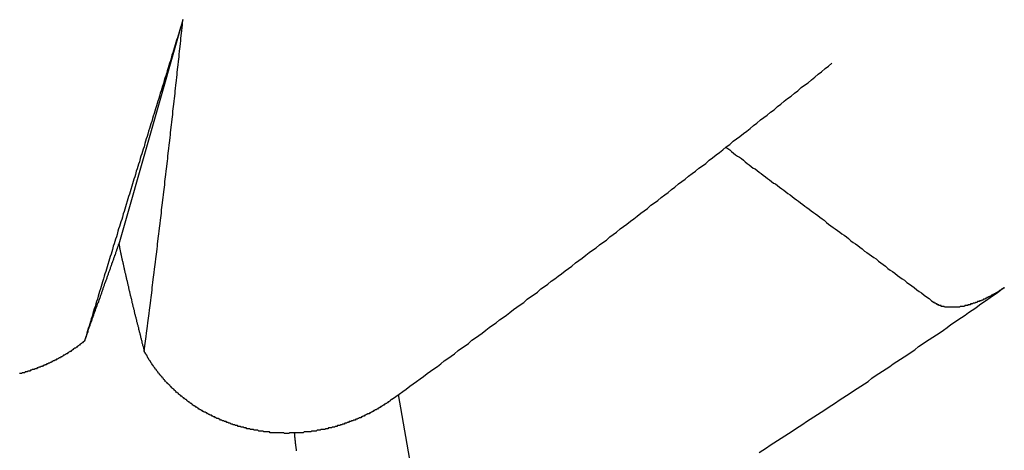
# Model space of a CAD drawing. Extents: x 1107 to 4046, y 937 to 3355.
# Tile 490 of 656: x 2190.579 to 2191.826, y 2669.299 to 2669.844. Entities that reach past the tile are written whole.
import ezdxf

# ---------------------------------------------------------------- set-up
doc = ezdxf.new("R2010")
doc.units = 0
doc.layers.add('KF_VIDA_L___C_REAR', color=7, linetype='CONTINUOUS')

# ---------------------------------------------------------------- blocks, each defined once
blk = doc.blocks.new('KF_VIDA_L___C_REAR')
at = {"layer": 'KF_VIDA_L___C_REAR'}
for p, q in [((3.806707, 980.630771), (3.725574, 980.346632)), ((4.157577, 979.71658), (4.079749, 980.156237))]:
    blk.add_line(p, q, dxfattribs=at)
for points in [[(3.80671, 980.631, 0), (3.80571, 980.628, 0), (3.80472, 980.624, 0), (3.80373, 980.621, 0), (3.80274, 980.618, 0), (3.80175, 980.615, 0), (3.80076, 980.611, 0), (3.79977, 980.608, 0), (3.79877, 980.605, 0), (3.79778, 980.602, 0), (3.79679, 980.599, 0), (3.7958, 980.595, 0), (3.79482, 980.592, 0), (3.79383, 980.589, 0), (3.79284, 980.586, 0), (3.79185, 980.582, 0), (3.79086, 980.579, 0), (3.78987, 980.576, 0), (3.78888, 980.573, 0), (3.7879, 980.57, 0), (3.78691, 980.566, 0), (3.78592, 980.563, 0), (3.78494, 980.56, 0), (3.78395, 980.557, 0), (3.78296, 980.554, 0), (3.78198, 980.55, 0), (3.78099, 980.547, 0), (3.78001, 980.544, 0), (3.77902, 980.541, 0), (3.77804, 980.538, 0), (3.77705, 980.534, 0), (3.77607, 980.531, 0), (3.77509, 980.528, 0), (3.7741, 980.525, 0), (3.77312, 980.522, 0), (3.77214, 980.518, 0), (3.77115, 980.515, 0), (3.77017, 980.512, 0), (3.76919, 980.509, 0), (3.76821, 980.506, 0), (3.76723, 980.502, 0), (3.76625, 980.499, 0), (3.76527, 980.496, 0), (3.76429, 980.493, 0), (3.76331, 980.49, 0), (3.76233, 980.486, 0), (3.76135, 980.483, 0), (3.76037, 980.48, 0), (3.75939, 980.477, 0), (3.75841, 980.474, 0), (3.75743, 980.47, 0), (3.75645, 980.467, 0), (3.75547, 980.464, 0), (3.7545, 980.461, 0), (3.75352, 980.458, 0), (3.75254, 980.455, 0), (3.75157, 980.451, 0), (3.75059, 980.448, 0), (3.74961, 980.445, 0), (3.74864, 980.442, 0), (3.74766, 980.439, 0), (3.74669, 980.435, 0), (3.74571, 980.432, 0), (3.74474, 980.429, 0), (3.74377, 980.426, 0), (3.74279, 980.423, 0), (3.74182, 980.42, 0), (3.74085, 980.416, 0), (3.73987, 980.413, 0), (3.7389, 980.41, 0), (3.73793, 980.407, 0), (3.73696, 980.404, 0), (3.73598, 980.401, 0), (3.73501, 980.397, 0), (3.73404, 980.394, 0), (3.73307, 980.391, 0), (3.7321, 980.388, 0), (3.73113, 980.385, 0), (3.73016, 980.381, 0), (3.72919, 980.378, 0), (3.72822, 980.375, 0), (3.72725, 980.372, 0), (3.72629, 980.369, 0), (3.72532, 980.366, 0), (3.72435, 980.363, 0), (3.72338, 980.359, 0), (3.72242, 980.356, 0), (3.72145, 980.353, 0), (3.72048, 980.35, 0), (3.71952, 980.347, 0), (3.71855, 980.344, 0), (3.71758, 980.34, 0), (3.71662, 980.337, 0), (3.71565, 980.334, 0), (3.71469, 980.331, 0), (3.71373, 980.328, 0), (3.71276, 980.325, 0), (3.7118, 980.321, 0), (3.71084, 980.318, 0), (3.70987, 980.315, 0), (3.70891, 980.312, 0), (3.70795, 980.309, 0), (3.70699, 980.306, 0), (3.70602, 980.303, 0), (3.70506, 980.299, 0), (3.7041, 980.296, 0), (3.70314, 980.293, 0), (3.70218, 980.29, 0), (3.70122, 980.287, 0), (3.70026, 980.284, 0), (3.6993, 980.281, 0), (3.69834, 980.277, 0), (3.69738, 980.274, 0), (3.69643, 980.271, 0), (3.69547, 980.268, 0), (3.69451, 980.265, 0), (3.69355, 980.262, 0), (3.6926, 980.259, 0), (3.69164, 980.255, 0), (3.69068, 980.252, 0), (3.68973, 980.249, 0), (3.68877, 980.246, 0), (3.68782, 980.243, 0), (3.68686, 980.24, 0), (3.68591, 980.237, 0), (3.68495, 980.234, 0), (3.684, 980.23, 0), (3.68304, 980.227, 0), (3.68209, 980.224, 0)], [(3.75779, 980.211, 0), (3.7582, 980.214, 0), (3.75861, 980.218, 0), (3.75903, 980.221, 0), (3.75944, 980.224, 0), (3.75985, 980.227, 0), (3.76026, 980.23, 0), (3.76067, 980.234, 0), (3.76108, 980.237, 0), (3.76149, 980.24, 0), (3.76189, 980.243, 0), (3.7623, 980.247, 0), (3.76271, 980.25, 0), (3.76312, 980.253, 0), (3.76352, 980.256, 0), (3.76393, 980.259, 0), (3.76434, 980.263, 0), (3.76474, 980.266, 0), (3.76514, 980.269, 0), (3.76555, 980.272, 0), (3.76595, 980.276, 0), (3.76636, 980.279, 0), (3.76676, 980.282, 0), (3.76716, 980.285, 0), (3.76756, 980.289, 0), (3.76796, 980.292, 0), (3.76836, 980.295, 0), (3.76876, 980.298, 0), (3.76916, 980.302, 0), (3.76956, 980.305, 0), (3.76996, 980.308, 0), (3.77036, 980.311, 0), (3.77076, 980.315, 0), (3.77116, 980.318, 0), (3.77155, 980.321, 0), (3.77195, 980.324, 0), (3.77235, 980.328, 0), (3.77274, 980.331, 0), (3.77314, 980.334, 0), (3.77353, 980.337, 0), (3.77393, 980.341, 0), (3.77432, 980.344, 0), (3.77471, 980.347, 0), (3.77511, 980.35, 0), (3.7755, 980.354, 0), (3.77589, 980.357, 0), (3.77628, 980.36, 0), (3.77667, 980.363, 0), (3.77706, 980.367, 0), (3.77745, 980.37, 0), (3.77784, 980.373, 0), (3.77823, 980.377, 0), (3.77862, 980.38, 0), (3.77901, 980.383, 0), (3.77939, 980.386, 0), (3.77978, 980.39, 0), (3.78017, 980.393, 0), (3.78055, 980.396, 0), (3.78094, 980.399, 0), (3.78132, 980.403, 0), (3.78171, 980.406, 0), (3.78209, 980.409, 0), (3.78247, 980.413, 0), (3.78286, 980.416, 0), (3.78324, 980.419, 0), (3.78362, 980.422, 0), (3.784, 980.426, 0), (3.78438, 980.429, 0), (3.78477, 980.432, 0), (3.78515, 980.435, 0), (3.78553, 980.439, 0), (3.7859, 980.442, 0), (3.78628, 980.445, 0), (3.78666, 980.449, 0), (3.78704, 980.452, 0), (3.78742, 980.455, 0), (3.78779, 980.458, 0), (3.78817, 980.462, 0), (3.78854, 980.465, 0), (3.78892, 980.468, 0), (3.78929, 980.472, 0), (3.78967, 980.475, 0), (3.79004, 980.478, 0), (3.79042, 980.482, 0), (3.79079, 980.485, 0), (3.79116, 980.488, 0), (3.79153, 980.491, 0), (3.7919, 980.495, 0), (3.79228, 980.498, 0), (3.79265, 980.501, 0), (3.79302, 980.505, 0), (3.79339, 980.508, 0), (3.79375, 980.511, 0), (3.79412, 980.515, 0), (3.79449, 980.518, 0), (3.79486, 980.521, 0), (3.79522, 980.524, 0), (3.79559, 980.528, 0), (3.79596, 980.531, 0), (3.79632, 980.534, 0), (3.79669, 980.538, 0), (3.79705, 980.541, 0), (3.79742, 980.544, 0), (3.79778, 980.548, 0), (3.79814, 980.551, 0), (3.79851, 980.554, 0), (3.79887, 980.558, 0), (3.79923, 980.561, 0), (3.79959, 980.564, 0), (3.79995, 980.568, 0), (3.80031, 980.571, 0), (3.80067, 980.574, 0), (3.80103, 980.578, 0), (3.80139, 980.581, 0), (3.80175, 980.584, 0), (3.8021, 980.587, 0), (3.80246, 980.591, 0), (3.80282, 980.594, 0), (3.80317, 980.597, 0), (3.80353, 980.601, 0), (3.80388, 980.604, 0), (3.80424, 980.607, 0), (3.80459, 980.611, 0), (3.80495, 980.614, 0), (3.8053, 980.617, 0), (3.80565, 980.621, 0), (3.806, 980.624, 0), (3.80636, 980.627, 0), (3.80671, 980.631, 0)], [(4.07202, 980.151, 0), (4.07641, 980.154, 0), (4.08079, 980.157, 0), (4.08517, 980.16, 0), (4.08956, 980.163, 0), (4.09394, 980.167, 0), (4.09832, 980.17, 0), (4.10271, 980.173, 0), (4.10709, 980.176, 0), (4.11147, 980.179, 0), (4.11585, 980.183, 0), (4.12023, 980.186, 0), (4.12461, 980.189, 0), (4.12899, 980.192, 0), (4.13337, 980.195, 0), (4.13775, 980.199, 0), (4.14213, 980.202, 0), (4.14651, 980.205, 0), (4.15088, 980.208, 0), (4.15526, 980.212, 0), (4.15964, 980.215, 0), (4.16401, 980.218, 0), (4.16839, 980.221, 0), (4.17276, 980.225, 0), (4.17714, 980.228, 0), (4.18151, 980.231, 0), (4.18589, 980.234, 0), (4.19026, 980.238, 0), (4.19463, 980.241, 0), (4.19901, 980.244, 0), (4.20338, 980.247, 0), (4.20775, 980.251, 0), (4.21212, 980.254, 0), (4.21649, 980.257, 0), (4.22086, 980.26, 0), (4.22523, 980.264, 0), (4.2296, 980.267, 0), (4.23397, 980.27, 0), (4.23834, 980.273, 0), (4.2427, 980.277, 0), (4.24707, 980.28, 0), (4.25144, 980.283, 0), (4.2558, 980.286, 0), (4.26017, 980.29, 0), (4.26453, 980.293, 0), (4.26889, 980.296, 0), (4.27326, 980.3, 0), (4.27762, 980.303, 0), (4.28198, 980.306, 0), (4.28634, 980.309, 0), (4.2907, 980.313, 0), (4.29506, 980.316, 0), (4.29942, 980.319, 0), (4.30378, 980.323, 0), (4.30814, 980.326, 0), (4.3125, 980.329, 0), (4.31685, 980.333, 0), (4.32121, 980.336, 0), (4.32557, 980.339, 0), (4.32992, 980.342, 0), (4.33428, 980.346, 0), (4.33863, 980.349, 0), (4.34298, 980.352, 0), (4.34733, 980.356, 0), (4.35169, 980.359, 0), (4.35604, 980.362, 0), (4.36039, 980.366, 0), (4.36474, 980.369, 0), (4.36909, 980.372, 0), (4.37343, 980.376, 0), (4.37778, 980.379, 0), (4.38213, 980.382, 0), (4.38647, 980.386, 0), (4.39082, 980.389, 0), (4.39516, 980.392, 0), (4.39951, 980.396, 0), (4.40385, 980.399, 0), (4.40819, 980.402, 0), (4.41253, 980.406, 0), (4.41687, 980.409, 0), (4.42121, 980.412, 0), (4.42555, 980.416, 0), (4.42989, 980.419, 0), (4.43423, 980.423, 0), (4.43857, 980.426, 0), (4.4429, 980.429, 0), (4.44724, 980.433, 0), (4.45157, 980.436, 0), (4.45591, 980.439, 0), (4.46024, 980.443, 0), (4.46457, 980.446, 0), (4.4689, 980.449, 0), (4.47323, 980.453, 0), (4.47756, 980.456, 0), (4.48189, 980.46, 0), (4.48622, 980.463, 0), (4.49054, 980.466, 0), (4.49487, 980.47, 0), (4.4992, 980.473, 0), (4.50352, 980.477, 0), (4.50784, 980.48, 0), (4.51217, 980.483, 0), (4.51649, 980.487, 0), (4.52081, 980.49, 0), (4.52513, 980.493, 0), (4.52945, 980.497, 0), (4.53377, 980.5, 0), (4.53808, 980.504, 0), (4.5424, 980.507, 0), (4.54671, 980.51, 0), (4.55103, 980.514, 0), (4.55534, 980.517, 0), (4.55965, 980.521, 0), (4.56397, 980.524, 0), (4.56828, 980.528, 0), (4.57259, 980.531, 0), (4.5769, 980.534, 0), (4.5812, 980.538, 0), (4.58551, 980.541, 0), (4.58982, 980.545, 0), (4.59412, 980.548, 0), (4.59842, 980.551, 0), (4.60273, 980.555, 0), (4.60703, 980.558, 0), (4.61133, 980.562, 0), (4.61563, 980.565, 0), (4.61993, 980.569, 0), (4.62423, 980.572, 0), (4.62852, 980.576, 0)], [(4.49433, 980.469, 0), (4.49677, 980.468, 0), (4.49922, 980.466, 0), (4.50167, 980.464, 0), (4.50413, 980.462, 0), (4.5066, 980.46, 0), (4.50907, 980.458, 0), (4.51155, 980.457, 0), (4.51403, 980.455, 0), (4.51652, 980.453, 0), (4.51902, 980.451, 0), (4.52152, 980.449, 0), (4.52403, 980.447, 0), (4.52655, 980.445, 0), (4.52908, 980.443, 0), (4.53161, 980.442, 0), (4.53414, 980.44, 0), (4.53669, 980.438, 0), (4.53924, 980.436, 0), (4.54179, 980.434, 0), (4.54436, 980.432, 0), (4.54693, 980.43, 0), (4.5495, 980.428, 0), (4.55209, 980.426, 0), (4.55468, 980.424, 0), (4.55728, 980.423, 0), (4.55988, 980.421, 0), (4.56249, 980.419, 0), (4.56511, 980.417, 0), (4.56774, 980.415, 0), (4.57037, 980.413, 0), (4.57301, 980.411, 0), (4.57565, 980.409, 0), (4.57831, 980.407, 0), (4.58097, 980.405, 0), (4.58364, 980.403, 0), (4.58631, 980.401, 0), (4.58899, 980.399, 0), (4.59168, 980.397, 0), (4.59438, 980.395, 0), (4.59708, 980.393, 0), (4.5998, 980.391, 0), (4.60251, 980.389, 0), (4.60524, 980.387, 0), (4.60797, 980.385, 0), (4.61071, 980.383, 0), (4.61346, 980.381, 0), (4.61622, 980.379, 0), (4.61898, 980.377, 0), (4.62175, 980.374, 0), (4.62453, 980.372, 0), (4.62732, 980.37, 0), (4.63011, 980.368, 0), (4.63291, 980.366, 0), (4.63572, 980.364, 0), (4.63854, 980.362, 0), (4.64137, 980.36, 0), (4.6442, 980.358, 0), (4.64704, 980.356, 0), (4.64989, 980.354, 0), (4.65274, 980.351, 0), (4.65561, 980.349, 0), (4.65848, 980.347, 0), (4.66136, 980.345, 0), (4.66425, 980.343, 0), (4.66715, 980.341, 0), (4.67005, 980.338, 0), (4.67297, 980.336, 0), (4.67589, 980.334, 0), (4.67882, 980.332, 0), (4.68175, 980.33, 0), (4.6847, 980.328, 0), (4.68765, 980.325, 0), (4.69062, 980.323, 0), (4.69359, 980.321, 0), (4.69657, 980.319, 0), (4.69956, 980.316, 0), (4.70255, 980.314, 0), (4.70556, 980.312, 0), (4.70857, 980.31, 0), (4.71159, 980.307, 0), (4.71462, 980.305, 0), (4.71766, 980.303, 0), (4.72071, 980.301, 0), (4.72377, 980.298, 0), (4.72684, 980.296, 0), (4.72991, 980.294, 0), (4.73299, 980.292, 0), (4.73609, 980.289, 0), (4.73919, 980.287, 0), (4.7423, 980.285, 0), (4.74542, 980.282, 0), (4.74855, 980.28, 0), (4.75169, 980.278, 0), (4.75483, 980.275, 0), (4.75799, 980.273, 0)], [(3.68209, 980.224, 0), (3.68246, 980.225, 0), (3.68283, 980.226, 0), (3.6832, 980.227, 0), (3.68357, 980.228, 0), (3.68393, 980.229, 0), (3.6843, 980.23, 0), (3.68467, 980.231, 0), (3.68504, 980.232, 0), (3.6854, 980.233, 0), (3.68577, 980.234, 0), (3.68613, 980.235, 0), (3.6865, 980.236, 0), (3.68686, 980.238, 0), (3.68723, 980.239, 0), (3.68759, 980.24, 0), (3.68795, 980.241, 0), (3.68832, 980.242, 0), (3.68868, 980.243, 0), (3.68904, 980.244, 0), (3.6894, 980.245, 0), (3.68977, 980.246, 0), (3.69013, 980.247, 0), (3.69049, 980.248, 0), (3.69085, 980.249, 0), (3.69121, 980.25, 0), (3.69157, 980.251, 0), (3.69193, 980.252, 0), (3.69228, 980.253, 0), (3.69264, 980.254, 0), (3.693, 980.255, 0), (3.69336, 980.256, 0), (3.69371, 980.257, 0), (3.69407, 980.258, 0), (3.69443, 980.259, 0), (3.69478, 980.26, 0), (3.69514, 980.261, 0), (3.69549, 980.262, 0), (3.69584, 980.263, 0), (3.6962, 980.264, 0), (3.69655, 980.265, 0), (3.6969, 980.266, 0), (3.69726, 980.267, 0), (3.69761, 980.268, 0), (3.69796, 980.269, 0), (3.69831, 980.27, 0), (3.69866, 980.271, 0), (3.69901, 980.272, 0), (3.69936, 980.273, 0), (3.69971, 980.273, 0), (3.70006, 980.274, 0), (3.7004, 980.275, 0), (3.70075, 980.276, 0), (3.7011, 980.277, 0), (3.70144, 980.278, 0), (3.70179, 980.279, 0), (3.70214, 980.28, 0), (3.70248, 980.281, 0), (3.70282, 980.282, 0), (3.70317, 980.283, 0), (3.70351, 980.284, 0), (3.70385, 980.285, 0), (3.7042, 980.286, 0), (3.70454, 980.287, 0), (3.70488, 980.288, 0), (3.70522, 980.289, 0), (3.70556, 980.29, 0), (3.7059, 980.291, 0), (3.70624, 980.292, 0), (3.70658, 980.293, 0), (3.70692, 980.294, 0), (3.70726, 980.295, 0), (3.70759, 980.296, 0), (3.70793, 980.297, 0), (3.70827, 980.298, 0), (3.7086, 980.299, 0), (3.70894, 980.299, 0), (3.70927, 980.3, 0), (3.70961, 980.301, 0), (3.70994, 980.302, 0), (3.71027, 980.303, 0), (3.7106, 980.304, 0), (3.71094, 980.305, 0), (3.71127, 980.306, 0), (3.7116, 980.307, 0), (3.71193, 980.308, 0), (3.71226, 980.309, 0), (3.71259, 980.31, 0), (3.71292, 980.311, 0), (3.71324, 980.312, 0), (3.71357, 980.313, 0), (3.7139, 980.313, 0), (3.71422, 980.314, 0), (3.71455, 980.315, 0), (3.71487, 980.316, 0), (3.7152, 980.317, 0), (3.71552, 980.318, 0), (3.71585, 980.319, 0), (3.71617, 980.32, 0), (3.71649, 980.321, 0), (3.71681, 980.322, 0), (3.71713, 980.323, 0), (3.71745, 980.324, 0), (3.71777, 980.324, 0), (3.71809, 980.325, 0), (3.71841, 980.326, 0), (3.71873, 980.327, 0), (3.71905, 980.328, 0), (3.71936, 980.329, 0), (3.71968, 980.33, 0), (3.72, 980.331, 0), (3.72031, 980.332, 0), (3.72063, 980.333, 0), (3.72094, 980.333, 0), (3.72125, 980.334, 0), (3.72157, 980.335, 0), (3.72188, 980.336, 0), (3.72219, 980.337, 0), (3.7225, 980.338, 0), (3.72281, 980.339, 0), (3.72312, 980.34, 0), (3.72343, 980.341, 0), (3.72374, 980.341, 0), (3.72405, 980.342, 0), (3.72435, 980.343, 0), (3.72466, 980.344, 0), (3.72496, 980.345, 0), (3.72527, 980.346, 0), (3.72557, 980.347, 0)], [(3.72557, 980.347, 0), (3.72577, 980.346, 0), (3.72598, 980.345, 0), (3.72618, 980.344, 0), (3.72638, 980.343, 0), (3.72659, 980.342, 0), (3.72679, 980.341, 0), (3.727, 980.34, 0), (3.7272, 980.339, 0), (3.72741, 980.338, 0), (3.72762, 980.337, 0), (3.72783, 980.336, 0), (3.72804, 980.335, 0), (3.72825, 980.334, 0), (3.72846, 980.333, 0), (3.72868, 980.332, 0), (3.72889, 980.331, 0), (3.7291, 980.33, 0), (3.72932, 980.329, 0), (3.72953, 980.328, 0), (3.72975, 980.327, 0), (3.72997, 980.326, 0), (3.73019, 980.325, 0), (3.73041, 980.324, 0), (3.73063, 980.323, 0), (3.73085, 980.322, 0), (3.73107, 980.321, 0), (3.73129, 980.32, 0), (3.73152, 980.319, 0), (3.73174, 980.318, 0), (3.73197, 980.317, 0), (3.73219, 980.316, 0), (3.73242, 980.315, 0), (3.73265, 980.314, 0), (3.73288, 980.313, 0), (3.7331, 980.312, 0), (3.73333, 980.311, 0), (3.73357, 980.31, 0), (3.7338, 980.309, 0), (3.73403, 980.308, 0), (3.73426, 980.307, 0), (3.7345, 980.306, 0), (3.73473, 980.305, 0), (3.73497, 980.304, 0), (3.7352, 980.303, 0), (3.73544, 980.302, 0), (3.73568, 980.301, 0), (3.73592, 980.3, 0), (3.73616, 980.299, 0), (3.7364, 980.298, 0), (3.73664, 980.297, 0), (3.73688, 980.296, 0), (3.73713, 980.295, 0), (3.73737, 980.294, 0), (3.73761, 980.293, 0), (3.73786, 980.291, 0), (3.73811, 980.29, 0), (3.73835, 980.289, 0), (3.7386, 980.288, 0), (3.73885, 980.287, 0), (3.7391, 980.286, 0), (3.73935, 980.285, 0), (3.7396, 980.284, 0), (3.73985, 980.283, 0), (3.7401, 980.282, 0), (3.74036, 980.281, 0), (3.74061, 980.28, 0), (3.74087, 980.279, 0), (3.74112, 980.278, 0), (3.74138, 980.277, 0), (3.74163, 980.276, 0), (3.74189, 980.274, 0), (3.74215, 980.273, 0), (3.74241, 980.272, 0), (3.74267, 980.271, 0), (3.74293, 980.27, 0), (3.74319, 980.269, 0), (3.74345, 980.268, 0), (3.74372, 980.267, 0), (3.74398, 980.266, 0), (3.74425, 980.265, 0), (3.74451, 980.264, 0), (3.74478, 980.263, 0), (3.74504, 980.261, 0), (3.74531, 980.26, 0), (3.74558, 980.259, 0), (3.74585, 980.258, 0), (3.74612, 980.257, 0), (3.74639, 980.256, 0), (3.74666, 980.255, 0), (3.74693, 980.254, 0), (3.7472, 980.253, 0), (3.74748, 980.252, 0), (3.74775, 980.25, 0), (3.74803, 980.249, 0), (3.7483, 980.248, 0), (3.74858, 980.247, 0), (3.74885, 980.246, 0), (3.74913, 980.245, 0), (3.74941, 980.244, 0), (3.74969, 980.243, 0), (3.74997, 980.242, 0), (3.75025, 980.241, 0), (3.75053, 980.239, 0), (3.75081, 980.238, 0), (3.7511, 980.237, 0), (3.75138, 980.236, 0), (3.75166, 980.235, 0), (3.75195, 980.234, 0), (3.75223, 980.233, 0), (3.75252, 980.232, 0), (3.75281, 980.23, 0), (3.75309, 980.229, 0), (3.75338, 980.228, 0), (3.75367, 980.227, 0), (3.75396, 980.226, 0), (3.75425, 980.225, 0), (3.75454, 980.224, 0), (3.75483, 980.222, 0), (3.75513, 980.221, 0), (3.75542, 980.22, 0), (3.75571, 980.219, 0), (3.75601, 980.218, 0), (3.7563, 980.217, 0), (3.7566, 980.216, 0), (3.7569, 980.215, 0), (3.75719, 980.213, 0), (3.75749, 980.212, 0), (3.75779, 980.211, 0)], [(4.53669, 980.083, 0), (4.5413, 980.086, 0), (4.54591, 980.089, 0), (4.55052, 980.092, 0), (4.55513, 980.095, 0), (4.55974, 980.098, 0), (4.56435, 980.101, 0), (4.56895, 980.104, 0), (4.57355, 980.107, 0), (4.57816, 980.11, 0), (4.58276, 980.113, 0), (4.58736, 980.116, 0), (4.59195, 980.119, 0), (4.59655, 980.122, 0), (4.60114, 980.125, 0), (4.60574, 980.128, 0), (4.61033, 980.131, 0), (4.61492, 980.134, 0), (4.61951, 980.137, 0), (4.6241, 980.14, 0), (4.62869, 980.143, 0), (4.63327, 980.146, 0), (4.63785, 980.149, 0), (4.64244, 980.152, 0), (4.64702, 980.155, 0), (4.6516, 980.158, 0), (4.65617, 980.161, 0), (4.66075, 980.164, 0), (4.66533, 980.167, 0), (4.6699, 980.17, 0), (4.67447, 980.173, 0), (4.67904, 980.177, 0), (4.68361, 980.18, 0), (4.68818, 980.183, 0), (4.69274, 980.186, 0), (4.69731, 980.189, 0), (4.70187, 980.192, 0), (4.70643, 980.195, 0), (4.71099, 980.198, 0), (4.71555, 980.201, 0), (4.72011, 980.204, 0), (4.72466, 980.207, 0), (4.72921, 980.21, 0), (4.73377, 980.213, 0), (4.73832, 980.217, 0), (4.74287, 980.22, 0), (4.74741, 980.223, 0), (4.75196, 980.226, 0), (4.7565, 980.229, 0), (4.76104, 980.232, 0), (4.76559, 980.235, 0), (4.77012, 980.238, 0), (4.77466, 980.241, 0), (4.7792, 980.245, 0), (4.78373, 980.248, 0), (4.78827, 980.251, 0), (4.7928, 980.254, 0), (4.79733, 980.257, 0), (4.80185, 980.26, 0), (4.80638, 980.263, 0), (4.81091, 980.266, 0), (4.81543, 980.27, 0), (4.81995, 980.273, 0), (4.82447, 980.276, 0), (4.82899, 980.279, 0), (4.8335, 980.282, 0), (4.83802, 980.285, 0), (4.84253, 980.289, 0), (4.84704, 980.292, 0)], [(4.84704, 980.292, 0), (4.84673, 980.291, 0), (4.84642, 980.291, 0), (4.84611, 980.291, 0), (4.84579, 980.291, 0), (4.84548, 980.291, 0), (4.84516, 980.29, 0), (4.84485, 980.29, 0), (4.84453, 980.29, 0), (4.84421, 980.29, 0), (4.8439, 980.29, 0), (4.84358, 980.289, 0), (4.84326, 980.289, 0), (4.84294, 980.289, 0), (4.84262, 980.289, 0), (4.8423, 980.288, 0), (4.84198, 980.288, 0), (4.84165, 980.288, 0), (4.84133, 980.288, 0), (4.84101, 980.288, 0), (4.84069, 980.287, 0), (4.84036, 980.287, 0), (4.84004, 980.287, 0), (4.83971, 980.287, 0), (4.83939, 980.287, 0), (4.83907, 980.286, 0), (4.83874, 980.286, 0), (4.83842, 980.286, 0), (4.83809, 980.286, 0), (4.83777, 980.286, 0), (4.83744, 980.285, 0), (4.83712, 980.285, 0), (4.83679, 980.285, 0), (4.83647, 980.285, 0), (4.83614, 980.285, 0), (4.83582, 980.284, 0), (4.8355, 980.284, 0), (4.83517, 980.284, 0), (4.83485, 980.284, 0), (4.83452, 980.284, 0), (4.8342, 980.284, 0), (4.83388, 980.283, 0), (4.83356, 980.283, 0), (4.83323, 980.283, 0), (4.83291, 980.283, 0), (4.83259, 980.283, 0), (4.83227, 980.282, 0), (4.83195, 980.282, 0), (4.83163, 980.282, 0), (4.83131, 980.282, 0), (4.83099, 980.282, 0), (4.83068, 980.282, 0), (4.83036, 980.281, 0), (4.83004, 980.281, 0), (4.82973, 980.281, 0), (4.82941, 980.281, 0), (4.8291, 980.281, 0), (4.82879, 980.281, 0), (4.82848, 980.28, 0), (4.82817, 980.28, 0), (4.82786, 980.28, 0), (4.82755, 980.28, 0), (4.82724, 980.28, 0), (4.82693, 980.28, 0), (4.82663, 980.279, 0), (4.82632, 980.279, 0), (4.82602, 980.279, 0), (4.82571, 980.279, 0), (4.8254, 980.279, 0), (4.82509, 980.279, 0), (4.82478, 980.279, 0), (4.82447, 980.278, 0), (4.82415, 980.278, 0), (4.82384, 980.278, 0), (4.82353, 980.278, 0), (4.82321, 980.278, 0), (4.82289, 980.278, 0), (4.82257, 980.277, 0), (4.82226, 980.277, 0), (4.82194, 980.277, 0), (4.82162, 980.277, 0), (4.82129, 980.277, 0), (4.82097, 980.277, 0), (4.82065, 980.277, 0), (4.82033, 980.276, 0), (4.82, 980.276, 0), (4.81968, 980.276, 0), (4.81935, 980.276, 0), (4.81903, 980.276, 0), (4.8187, 980.276, 0), (4.81838, 980.276, 0), (4.81805, 980.275, 0), (4.81772, 980.275, 0), (4.81739, 980.275, 0), (4.81707, 980.275, 0), (4.81674, 980.275, 0), (4.81641, 980.275, 0), (4.81608, 980.275, 0), (4.81575, 980.275, 0), (4.81542, 980.274, 0), (4.81509, 980.274, 0), (4.81476, 980.274, 0), (4.81443, 980.274, 0), (4.8141, 980.274, 0), (4.81378, 980.274, 0), (4.81345, 980.274, 0), (4.81312, 980.274, 0), (4.81279, 980.273, 0), (4.81246, 980.273, 0), (4.81213, 980.273, 0), (4.8118, 980.273, 0), (4.81147, 980.273, 0), (4.81114, 980.273, 0), (4.81081, 980.273, 0), (4.81048, 980.273, 0), (4.81016, 980.272, 0), (4.80983, 980.272, 0), (4.8095, 980.272, 0), (4.80918, 980.272, 0), (4.80885, 980.272, 0), (4.80852, 980.272, 0), (4.8082, 980.272, 0), (4.80788, 980.272, 0), (4.80755, 980.272, 0), (4.80723, 980.271, 0), (4.80691, 980.271, 0), (4.80658, 980.271, 0), (4.80626, 980.271, 0), (4.80594, 980.271, 0), (4.80562, 980.271, 0), (4.8053, 980.271, 0), (4.80499, 980.271, 0), (4.80467, 980.271, 0), (4.80435, 980.271, 0), (4.80404, 980.27, 0), (4.80372, 980.27, 0), (4.80341, 980.27, 0), (4.8031, 980.27, 0), (4.80279, 980.27, 0), (4.80248, 980.27, 0), (4.80217, 980.27, 0), (4.80186, 980.27, 0), (4.80155, 980.27, 0), (4.80125, 980.27, 0), (4.80094, 980.27, 0), (4.80064, 980.269, 0), (4.80034, 980.269, 0), (4.80004, 980.269, 0), (4.79974, 980.269, 0), (4.79944, 980.269, 0), (4.79915, 980.269, 0), (4.79885, 980.269, 0), (4.79856, 980.269, 0), (4.79827, 980.269, 0), (4.79798, 980.269, 0), (4.79769, 980.269, 0), (4.79741, 980.269, 0), (4.79712, 980.269, 0), (4.79683, 980.269, 0), (4.79654, 980.268, 0), (4.79625, 980.268, 0), (4.79596, 980.268, 0), (4.79567, 980.268, 0), (4.79538, 980.268, 0), (4.79509, 980.268, 0), (4.7948, 980.268, 0), (4.7945, 980.268, 0), (4.79421, 980.268, 0), (4.79392, 980.268, 0), (4.79363, 980.268, 0), (4.79333, 980.268, 0), (4.79304, 980.268, 0), (4.79275, 980.268, 0), (4.79245, 980.268, 0), (4.79216, 980.268, 0), (4.79187, 980.268, 0), (4.79157, 980.268, 0), (4.79128, 980.268, 0), (4.79099, 980.268, 0), (4.79069, 980.267, 0), (4.7904, 980.267, 0), (4.79011, 980.267, 0), (4.78982, 980.267, 0), (4.78952, 980.267, 0), (4.78923, 980.267, 0), (4.78894, 980.267, 0), (4.78865, 980.267, 0), (4.78835, 980.267, 0), (4.78806, 980.267, 0), (4.78777, 980.267, 0), (4.78748, 980.267, 0), (4.78719, 980.267, 0), (4.7869, 980.267, 0), (4.78661, 980.267, 0), (4.78632, 980.267, 0), (4.78603, 980.267, 0), (4.78575, 980.267, 0), (4.78546, 980.267, 0), (4.78517, 980.267, 0), (4.78489, 980.267, 0), (4.7846, 980.267, 0), (4.78432, 980.267, 0), (4.78403, 980.267, 0), (4.78375, 980.267, 0), (4.78347, 980.267, 0), (4.78318, 980.267, 0), (4.7829, 980.267, 0), (4.78262, 980.267, 0), (4.78234, 980.267, 0), (4.78206, 980.267, 0), (4.78179, 980.267, 0), (4.78151, 980.267, 0), (4.78124, 980.267, 0), (4.78096, 980.267, 0), (4.78069, 980.267, 0), (4.78042, 980.267, 0), (4.78014, 980.267, 0), (4.77987, 980.267, 0), (4.77961, 980.267, 0), (4.77934, 980.267, 0), (4.77907, 980.267, 0), (4.77881, 980.267, 0), (4.77854, 980.267, 0), (4.77828, 980.267, 0), (4.77802, 980.267, 0), (4.77776, 980.267, 0), (4.7775, 980.267, 0), (4.77724, 980.267, 0), (4.77699, 980.267, 0), (4.77673, 980.267, 0), (4.77648, 980.267, 0), (4.77623, 980.267, 0), (4.77598, 980.267, 0), (4.77573, 980.267, 0), (4.77548, 980.267, 0), (4.77524, 980.267, 0), (4.775, 980.267, 0), (4.77476, 980.267, 0), (4.77452, 980.267, 0), (4.77428, 980.267, 0), (4.77404, 980.267, 0), (4.77381, 980.267, 0), (4.77357, 980.267, 0), (4.77334, 980.267, 0), (4.77311, 980.267, 0), (4.77289, 980.267, 0), (4.77266, 980.267, 0), (4.77244, 980.267, 0), (4.77221, 980.267, 0), (4.77199, 980.267, 0), (4.77176, 980.267, 0), (4.77154, 980.267, 0), (4.77131, 980.267, 0), (4.77109, 980.267, 0), (4.77086, 980.268, 0), (4.77064, 980.268, 0), (4.77042, 980.268, 0), (4.77019, 980.268, 0), (4.76997, 980.268, 0), (4.76975, 980.268, 0), (4.76953, 980.268, 0), (4.76931, 980.268, 0), (4.76908, 980.268, 0), (4.76886, 980.268, 0), (4.76864, 980.268, 0), (4.76842, 980.268, 0), (4.76821, 980.268, 0), (4.76799, 980.268, 0), (4.76777, 980.268, 0), (4.76755, 980.268, 0), (4.76734, 980.268, 0), (4.76712, 980.268, 0), (4.7669, 980.269, 0), (4.76669, 980.269, 0), (4.76648, 980.269, 0), (4.76626, 980.269, 0), (4.76605, 980.269, 0), (4.76584, 980.269, 0), (4.76563, 980.269, 0), (4.76542, 980.269, 0), (4.76521, 980.269, 0), (4.765, 980.269, 0), (4.7648, 980.269, 0), (4.76459, 980.269, 0), (4.76438, 980.269, 0), (4.76418, 980.269, 0), (4.76398, 980.27, 0), (4.76378, 980.27, 0), (4.76357, 980.27, 0), (4.76337, 980.27, 0), (4.76318, 980.27, 0), (4.76298, 980.27, 0), (4.76278, 980.27, 0), (4.76259, 980.27, 0), (4.76239, 980.27, 0), (4.7622, 980.27, 0), (4.76201, 980.27, 0), (4.76182, 980.271, 0), (4.76163, 980.271, 0), (4.76144, 980.271, 0), (4.76125, 980.271, 0), (4.76107, 980.271, 0), (4.76088, 980.271, 0), (4.7607, 980.271, 0), (4.76052, 980.271, 0), (4.76034, 980.271, 0), (4.76016, 980.271, 0), (4.75998, 980.272, 0), (4.75981, 980.272, 0), (4.75964, 980.272, 0), (4.75946, 980.272, 0), (4.75929, 980.272, 0), (4.75912, 980.272, 0), (4.75896, 980.272, 0), (4.75879, 980.272, 0), (4.75863, 980.272, 0), (4.75847, 980.273, 0), (4.75831, 980.273, 0), (4.75815, 980.273, 0), (4.75799, 980.273, 0)], [(3.68209, 980.224, 0), (3.68147, 980.224, 0), (3.68085, 980.223, 0), (3.68023, 980.223, 0), (3.6796, 980.222, 0), (3.67898, 980.222, 0), (3.67835, 980.221, 0), (3.67772, 980.221, 0), (3.67709, 980.22, 0), (3.67646, 980.22, 0), (3.67582, 980.219, 0), (3.67519, 980.219, 0), (3.67455, 980.218, 0), (3.67391, 980.218, 0), (3.67327, 980.217, 0), (3.67263, 980.217, 0), (3.67199, 980.216, 0), (3.67135, 980.216, 0), (3.6707, 980.215, 0), (3.67006, 980.215, 0), (3.66941, 980.215, 0), (3.66876, 980.214, 0), (3.66811, 980.214, 0), (3.66746, 980.213, 0), (3.66681, 980.213, 0), (3.66616, 980.212, 0), (3.6655, 980.212, 0), (3.66485, 980.211, 0), (3.66419, 980.211, 0), (3.66353, 980.211, 0), (3.66288, 980.21, 0), (3.66222, 980.21, 0), (3.66156, 980.209, 0), (3.6609, 980.209, 0), (3.66024, 980.208, 0), (3.65957, 980.208, 0), (3.65891, 980.208, 0), (3.65825, 980.207, 0), (3.65758, 980.207, 0), (3.65691, 980.206, 0), (3.65624, 980.206, 0), (3.65556, 980.206, 0), (3.65489, 980.205, 0), (3.65421, 980.205, 0), (3.65352, 980.204, 0), (3.65284, 980.204, 0), (3.65215, 980.204, 0), (3.65146, 980.203, 0), (3.65077, 980.203, 0), (3.65008, 980.203, 0), (3.64938, 980.202, 0), (3.64868, 980.202, 0), (3.64798, 980.201, 0), (3.64727, 980.201, 0), (3.64657, 980.201, 0), (3.64586, 980.2, 0), (3.64515, 980.2, 0), (3.64443, 980.2, 0), (3.64372, 980.199, 0), (3.643, 980.199, 0), (3.64228, 980.199, 0), (3.64156, 980.198, 0), (3.64083, 980.198, 0), (3.64011, 980.197, 0), (3.63938, 980.197, 0), (3.63865, 980.197, 0), (3.63791, 980.196, 0), (3.63718, 980.196, 0), (3.63644, 980.196, 0), (3.6357, 980.195, 0), (3.63496, 980.195, 0), (3.63422, 980.195, 0), (3.63347, 980.194, 0), (3.63272, 980.194, 0), (3.63197, 980.194, 0), (3.63122, 980.193, 0), (3.63047, 980.193, 0), (3.62971, 980.193, 0), (3.62896, 980.192, 0), (3.6282, 980.192, 0), (3.62744, 980.192, 0), (3.62668, 980.192, 0), (3.62591, 980.191, 0), (3.62515, 980.191, 0), (3.62438, 980.191, 0), (3.62361, 980.19, 0), (3.62284, 980.19, 0), (3.62207, 980.19, 0), (3.62129, 980.189, 0), (3.62052, 980.189, 0), (3.61974, 980.189, 0), (3.61896, 980.189, 0), (3.61818, 980.188, 0), (3.6174, 980.188, 0), (3.61661, 980.188, 0), (3.61583, 980.188, 0), (3.61504, 980.187, 0), (3.61425, 980.187, 0), (3.61346, 980.187, 0), (3.61267, 980.186, 0), (3.61188, 980.186, 0), (3.61108, 980.186, 0), (3.61029, 980.186, 0), (3.60949, 980.185, 0), (3.60869, 980.185, 0), (3.6079, 980.185, 0), (3.60709, 980.185, 0), (3.60629, 980.184, 0), (3.60549, 980.184, 0), (3.60469, 980.184, 0), (3.60388, 980.184, 0), (3.60307, 980.184, 0), (3.60226, 980.183, 0), (3.60146, 980.183, 0), (3.60065, 980.183, 0), (3.59983, 980.183, 0)], [(4.07202, 980.151, 0), (4.07128, 980.15, 0), (4.07054, 980.15, 0), (4.06979, 980.149, 0), (4.06904, 980.148, 0), (4.06828, 980.148, 0), (4.06753, 980.147, 0), (4.06676, 980.147, 0), (4.066, 980.146, 0), (4.06523, 980.146, 0), (4.06446, 980.145, 0), (4.06368, 980.145, 0), (4.0629, 980.144, 0), (4.06212, 980.144, 0), (4.06133, 980.143, 0), (4.06054, 980.143, 0), (4.05975, 980.142, 0), (4.05895, 980.142, 0), (4.05815, 980.141, 0), (4.05735, 980.141, 0), (4.05654, 980.14, 0), (4.05574, 980.14, 0), (4.05492, 980.139, 0), (4.05411, 980.139, 0), (4.05329, 980.138, 0), (4.05247, 980.138, 0), (4.05164, 980.137, 0), (4.05082, 980.137, 0), (4.04999, 980.137, 0), (4.04915, 980.136, 0), (4.04832, 980.136, 0), (4.04748, 980.135, 0), (4.04664, 980.135, 0), (4.04579, 980.134, 0), (4.04495, 980.134, 0), (4.0441, 980.133, 0), (4.04324, 980.133, 0), (4.04239, 980.132, 0), (4.04153, 980.132, 0), (4.04067, 980.132, 0), (4.0398, 980.131, 0), (4.03894, 980.131, 0), (4.03807, 980.13, 0), (4.0372, 980.13, 0), (4.03633, 980.129, 0), (4.03545, 980.129, 0), (4.03457, 980.129, 0), (4.03369, 980.128, 0), (4.03281, 980.128, 0), (4.03192, 980.127, 0), (4.03104, 980.127, 0), (4.03015, 980.127, 0), (4.02925, 980.126, 0), (4.02836, 980.126, 0), (4.02746, 980.125, 0), (4.02656, 980.125, 0), (4.02566, 980.125, 0), (4.02476, 980.124, 0), (4.02386, 980.124, 0), (4.02295, 980.124, 0), (4.02204, 980.123, 0), (4.02113, 980.123, 0), (4.02022, 980.123, 0), (4.0193, 980.122, 0), (4.01838, 980.122, 0), (4.01747, 980.122, 0), (4.01655, 980.121, 0), (4.01562, 980.121, 0), (4.0147, 980.121, 0), (4.01377, 980.12, 0), (4.01285, 980.12, 0), (4.01192, 980.12, 0), (4.01099, 980.119, 0), (4.01005, 980.119, 0), (4.00912, 980.119, 0), (4.00819, 980.118, 0), (4.00725, 980.118, 0), (4.00631, 980.118, 0), (4.00537, 980.117, 0), (4.00443, 980.117, 0), (4.00349, 980.117, 0), (4.00254, 980.117, 0), (4.0016, 980.116, 0), (4.00065, 980.116, 0), (3.9997, 980.116, 0), (3.99875, 980.115, 0), (3.9978, 980.115, 0), (3.99685, 980.115, 0), (3.9959, 980.115, 0), (3.99494, 980.114, 0), (3.99399, 980.114, 0), (3.99303, 980.114, 0), (3.99207, 980.114, 0), (3.99112, 980.114, 0), (3.99016, 980.113, 0), (3.9892, 980.113, 0), (3.98824, 980.113, 0), (3.98727, 980.113, 0), (3.98631, 980.112, 0), (3.98535, 980.112, 0), (3.98438, 980.112, 0), (3.98342, 980.112, 0), (3.98245, 980.112, 0), (3.98149, 980.112, 0), (3.98052, 980.111, 0), (3.97955, 980.111, 0), (3.97859, 980.111, 0), (3.97762, 980.111, 0), (3.97665, 980.111, 0), (3.97568, 980.11, 0), (3.97471, 980.11, 0), (3.97374, 980.11, 0), (3.97278, 980.11, 0), (3.97181, 980.11, 0), (3.97084, 980.11, 0), (3.96987, 980.11, 0), (3.9689, 980.109, 0), (3.96793, 980.109, 0), (3.96696, 980.109, 0), (3.96599, 980.109, 0), (3.96502, 980.109, 0), (3.96405, 980.109, 0), (3.96308, 980.109, 0), (3.96211, 980.109, 0), (3.96114, 980.109, 0), (3.96017, 980.109, 0), (3.9592, 980.108, 0), (3.95823, 980.108, 0), (3.95726, 980.108, 0), (3.95629, 980.108, 0), (3.95533, 980.108, 0), (3.95436, 980.108, 0), (3.95339, 980.108, 0), (3.95243, 980.108, 0), (3.95146, 980.108, 0), (3.9505, 980.108, 0), (3.94953, 980.108, 0), (3.94857, 980.108, 0), (3.94761, 980.108, 0), (3.94664, 980.108, 0), (3.94568, 980.108, 0), (3.94472, 980.108, 0), (3.94376, 980.108, 0), (3.94281, 980.108, 0), (3.94185, 980.108, 0), (3.94089, 980.107, 0), (3.93994, 980.107, 0), (3.93898, 980.107, 0), (3.93803, 980.107, 0), (3.93708, 980.107, 0), (3.93613, 980.107, 0), (3.93518, 980.107, 0), (3.93423, 980.108, 0), (3.93328, 980.108, 0), (3.93233, 980.108, 0), (3.93139, 980.108, 0), (3.93045, 980.108, 0), (3.92951, 980.108, 0), (3.92857, 980.108, 0), (3.92763, 980.108, 0), (3.92669, 980.108, 0), (3.92576, 980.108, 0), (3.92482, 980.108, 0), (3.92389, 980.108, 0), (3.92296, 980.108, 0), (3.92203, 980.108, 0), (3.92111, 980.108, 0), (3.92018, 980.108, 0), (3.91926, 980.108, 0), (3.91834, 980.108, 0), (3.91742, 980.108, 0), (3.9165, 980.109, 0), (3.91558, 980.109, 0), (3.91466, 980.109, 0), (3.91374, 980.109, 0), (3.91282, 980.109, 0), (3.9119, 980.109, 0), (3.91098, 980.109, 0), (3.91006, 980.109, 0), (3.90914, 980.109, 0), (3.90821, 980.11, 0), (3.90729, 980.11, 0), (3.90636, 980.11, 0), (3.90544, 980.11, 0), (3.90451, 980.11, 0), (3.90359, 980.11, 0), (3.90266, 980.11, 0), (3.90174, 980.111, 0), (3.90081, 980.111, 0), (3.89988, 980.111, 0), (3.89896, 980.111, 0), (3.89803, 980.111, 0), (3.8971, 980.111, 0), (3.89617, 980.112, 0), (3.89525, 980.112, 0), (3.89432, 980.112, 0), (3.89339, 980.112, 0), (3.89247, 980.112, 0), (3.89154, 980.113, 0), (3.89061, 980.113, 0), (3.88969, 980.113, 0), (3.88876, 980.113, 0), (3.88784, 980.113, 0), (3.88691, 980.114, 0), (3.88599, 980.114, 0), (3.88506, 980.114, 0), (3.88414, 980.114, 0), (3.88322, 980.115, 0), (3.88229, 980.115, 0), (3.88137, 980.115, 0), (3.88045, 980.115, 0), (3.87953, 980.116, 0), (3.87861, 980.116, 0), (3.87769, 980.116, 0), (3.87677, 980.116, 0), (3.87586, 980.117, 0), (3.87494, 980.117, 0), (3.87402, 980.117, 0), (3.87311, 980.117, 0), (3.8722, 980.118, 0), (3.87128, 980.118, 0), (3.87037, 980.118, 0), (3.86946, 980.119, 0), (3.86855, 980.119, 0), (3.86764, 980.119, 0), (3.86674, 980.12, 0), (3.86583, 980.12, 0), (3.86493, 980.12, 0), (3.86402, 980.121, 0), (3.86312, 980.121, 0), (3.86222, 980.121, 0), (3.86132, 980.122, 0), (3.86043, 980.122, 0), (3.85953, 980.122, 0), (3.85864, 980.123, 0), (3.85774, 980.123, 0), (3.85685, 980.123, 0), (3.85597, 980.124, 0), (3.85508, 980.124, 0), (3.85419, 980.124, 0), (3.85331, 980.125, 0), (3.85243, 980.125, 0), (3.85155, 980.126, 0), (3.85067, 980.126, 0), (3.84979, 980.126, 0), (3.84892, 980.127, 0), (3.84805, 980.127, 0), (3.84718, 980.128, 0), (3.84631, 980.128, 0), (3.84545, 980.128, 0), (3.84458, 980.129, 0), (3.84372, 980.129, 0), (3.84287, 980.13, 0), (3.84201, 980.13, 0), (3.84116, 980.13, 0), (3.8403, 980.131, 0), (3.83946, 980.131, 0), (3.83861, 980.132, 0), (3.83777, 980.132, 0), (3.83692, 980.133, 0), (3.83609, 980.133, 0), (3.83525, 980.134, 0), (3.83442, 980.134, 0), (3.83358, 980.134, 0), (3.83276, 980.135, 0), (3.83193, 980.135, 0), (3.83111, 980.136, 0), (3.83029, 980.136, 0), (3.82947, 980.137, 0), (3.82866, 980.137, 0), (3.82784, 980.138, 0), (3.82703, 980.138, 0), (3.82623, 980.139, 0), (3.82543, 980.139, 0), (3.82462, 980.14, 0), (3.82383, 980.14, 0), (3.82303, 980.141, 0), (3.82224, 980.141, 0), (3.82145, 980.142, 0), (3.82067, 980.142, 0), (3.81988, 980.143, 0), (3.8191, 980.143, 0), (3.81833, 980.144, 0), (3.81755, 980.145, 0), (3.81678, 980.145, 0), (3.81601, 980.146, 0), (3.81525, 980.146, 0), (3.81449, 980.147, 0), (3.81373, 980.147, 0), (3.81298, 980.148, 0), (3.81222, 980.148, 0), (3.81148, 980.149, 0), (3.81073, 980.15, 0), (3.80999, 980.15, 0), (3.80925, 980.151, 0), (3.80851, 980.151, 0), (3.80778, 980.152, 0), (3.80705, 980.152, 0), (3.80633, 980.153, 0), (3.80561, 980.154, 0), (3.80489, 980.154, 0), (3.80418, 980.155, 0), (3.80346, 980.155, 0), (3.80276, 980.156, 0), (3.80205, 980.156, 0), (3.80135, 980.157, 0), (3.80066, 980.158, 0), (3.79996, 980.158, 0), (3.79927, 980.159, 0), (3.79859, 980.159, 0), (3.7979, 980.16, 0), (3.79723, 980.161, 0), (3.79655, 980.161, 0), (3.79588, 980.162, 0), (3.79521, 980.163, 0), (3.79455, 980.163, 0), (3.79389, 980.164, 0), (3.79323, 980.164, 0), (3.79258, 980.165, 0), (3.79193, 980.166, 0), (3.79129, 980.166, 0), (3.79065, 980.167, 0), (3.79001, 980.168, 0), (3.78938, 980.168, 0), (3.78875, 980.169, 0), (3.78813, 980.17, 0), (3.7875, 980.17, 0), (3.78689, 980.171, 0), (3.78628, 980.171, 0), (3.78567, 980.172, 0), (3.78506, 980.173, 0), (3.78446, 980.173, 0), (3.78387, 980.174, 0), (3.78328, 980.175, 0), (3.78269, 980.175, 0), (3.78211, 980.176, 0), (3.78153, 980.177, 0), (3.78095, 980.177, 0), (3.78038, 980.178, 0), (3.77982, 980.179, 0), (3.77925, 980.179, 0), (3.77869, 980.18, 0), (3.77814, 980.181, 0), (3.77758, 980.181, 0), (3.77703, 980.182, 0), (3.77648, 980.183, 0), (3.77593, 980.183, 0), (3.77539, 980.184, 0), (3.77484, 980.185, 0), (3.7743, 980.186, 0), (3.77377, 980.186, 0), (3.77323, 980.187, 0), (3.7727, 980.188, 0), (3.77217, 980.188, 0), (3.77165, 980.189, 0), (3.77113, 980.19, 0), (3.77061, 980.19, 0), (3.77009, 980.191, 0), (3.76957, 980.192, 0), (3.76906, 980.193, 0), (3.76856, 980.193, 0), (3.76805, 980.194, 0), (3.76755, 980.195, 0), (3.76705, 980.196, 0), (3.76656, 980.196, 0), (3.76606, 980.197, 0), (3.76557, 980.198, 0), (3.76509, 980.199, 0), (3.76461, 980.199, 0), (3.76413, 980.2, 0), (3.76365, 980.201, 0), (3.76318, 980.202, 0), (3.76271, 980.202, 0), (3.76225, 980.203, 0), (3.76178, 980.204, 0), (3.76133, 980.205, 0), (3.76087, 980.206, 0), (3.76042, 980.206, 0), (3.75997, 980.207, 0), (3.75953, 980.208, 0), (3.75909, 980.209, 0), (3.75865, 980.209, 0), (3.75822, 980.21, 0), (3.75779, 980.211, 0)], [(3.9506, 980.085, 0), (3.95056, 980.086, 0), (3.95052, 980.086, 0), (3.95048, 980.086, 0), (3.95044, 980.087, 0), (3.9504, 980.087, 0), (3.95036, 980.087, 0), (3.95032, 980.088, 0), (3.95028, 980.088, 0), (3.95025, 980.088, 0), (3.95021, 980.088, 0), (3.95017, 980.089, 0), (3.95013, 980.089, 0), (3.95009, 980.089, 0), (3.95005, 980.09, 0), (3.95002, 980.09, 0), (3.94998, 980.09, 0), (3.94994, 980.09, 0), (3.94991, 980.091, 0), (3.94987, 980.091, 0), (3.94983, 980.091, 0), (3.9498, 980.092, 0), (3.94976, 980.092, 0), (3.94973, 980.092, 0), (3.94969, 980.093, 0), (3.94965, 980.093, 0), (3.94962, 980.093, 0), (3.94959, 980.093, 0), (3.94955, 980.094, 0), (3.94952, 980.094, 0), (3.94948, 980.094, 0), (3.94945, 980.095, 0), (3.94942, 980.095, 0), (3.94938, 980.095, 0), (3.94935, 980.095, 0), (3.94932, 980.096, 0), (3.94928, 980.096, 0), (3.94925, 980.096, 0), (3.94922, 980.097, 0), (3.94919, 980.097, 0), (3.94916, 980.097, 0), (3.94913, 980.098, 0), (3.94909, 980.098, 0), (3.94906, 980.098, 0), (3.94903, 980.098, 0), (3.949, 980.099, 0), (3.94897, 980.099, 0), (3.94894, 980.099, 0), (3.94891, 980.1, 0), (3.94888, 980.1, 0), (3.94886, 980.1, 0), (3.94883, 980.1, 0), (3.9488, 980.101, 0), (3.94877, 980.101, 0), (3.94874, 980.101, 0), (3.94871, 980.102, 0), (3.94869, 980.102, 0), (3.94866, 980.102, 0), (3.94863, 980.102, 0), (3.9486, 980.103, 0), (3.94858, 980.103, 0), (3.94855, 980.103, 0), (3.94852, 980.104, 0), (3.9485, 980.104, 0), (3.94847, 980.104, 0), (3.94845, 980.104, 0), (3.94842, 980.105, 0), (3.9484, 980.105, 0), (3.94837, 980.105, 0), (3.94835, 980.106, 0), (3.94832, 980.106, 0), (3.9483, 980.106, 0), (3.94828, 980.106, 0), (3.94825, 980.107, 0), (3.94823, 980.107, 0), (3.94821, 980.107, 0), (3.94818, 980.108, 0)]]:
    blk.add_polyline3d(points, dxfattribs=at)

msp = doc.modelspace()

# ---------------------------------------------------------------- block references
at = {"layer": 'KF_VIDA_L___C_REAR'}
msp.add_blockref('KF_VIDA_L___C_REAR', (2186.9791, 1689.2132), dxfattribs=at)

doc.saveas('drawing.dxf')
